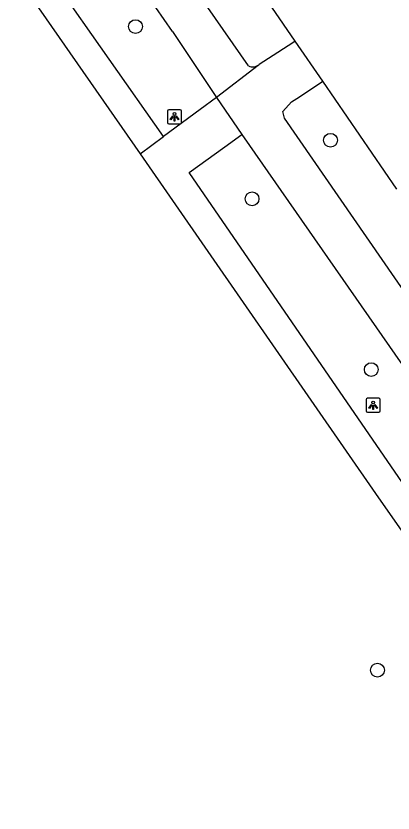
# Model space of a CAD drawing. Extents: x 159888 to 160757, y 384031 to 384746.
# Drawn here: x 160230.1 to 160256.8, y 384290.1 to 384346.6 of the extents above; entities that cross this region are included whole.
import ezdxf

# ---------------------------------------------------------------- set-up
doc = ezdxf.new("R2010")
doc.units = 0
for name, color, linetype in [('IMGEO_Boom', 7, 'Continuous'), ('IMGEO_Fietspad_gesloten', 7, 'Continuous'), ('IMGEO_Lichtpunt', 7, 'Continuous'), ('IMGEO_Rijbaan_lokaal_open', 7, 'Continuous'), ('IMGEO_Voetpad_halfverhard', 7, 'Continuous')]:
    doc.layers.add(name, color=color, linetype=linetype)

msp = doc.modelspace()

# ---------------------------------------------------------------- linework, layer by layer
at = {"layer": 'IMGEO_Boom'}
for centre in [(160238.565, 384345.866), (160252.376, 384337.81), (160246.824, 384333.655), (160255.269, 384321.552), (160255.705, 384300.247)]:
    msp.add_circle(centre, 0.489, dxfattribs=at)
at = {"layer": 'IMGEO_Fietspad_gesloten'}
for points in [[(160246.571, 384343.077), (160243.679, 384347.225)], [(160241.182, 384345.516), (160244.312, 384340.838)], [(160249.887, 384344.834), (160249.707, 384344.715), (160247.998, 384343.614), (160247.327, 384343.181)], [(160247.327, 384343.181), (160247.247, 384343.098), (160244.312, 384340.838)], [(160272.795, 384305.122), (160249.116, 384339.382), (160248.994, 384339.84), (160249.625, 384340.532), (160249.983, 384340.766), (160251.678, 384341.876), (160251.837, 384341.99)], [(160244.312, 384340.838), (160246.106, 384338.221)], [(160246.106, 384338.221), (160261.712, 384315.783), (160273.78, 384298.143)]]:
    msp.add_lwpolyline(points, dxfattribs=at)
for centre, radius, start, end in [((159976.212, 384163.804), 321.292, 34.44172, 40.34), ((160246.865, 384343.736), 0.722, 245.9366, 309.729)]:
    msp.add_arc(centre, radius, start, end, dxfattribs=at)
at = {"layer": 'IMGEO_Lichtpunt'}
for p, q in [((160240.831, 384339.876), (160240.831, 384339.069)), ((160240.831, 384339.876), (160240.831, 384339.069)), ((160241.733, 384339.971), (160240.925, 384339.971)), ((160241.733, 384339.971), (160240.925, 384339.971)), ((160241.827, 384339.069), (160241.827, 384339.876)), ((160241.827, 384339.069), (160241.827, 384339.876)), ((160240.925, 384338.975), (160241.733, 384338.975)), ((160240.925, 384338.975), (160241.733, 384338.975)), ((160254.906, 384319.424), (160254.906, 384318.617)), ((160254.906, 384319.424), (160254.906, 384318.617)), ((160255.808, 384319.519), (160255, 384319.519)), ((160255.808, 384319.519), (160255, 384319.519)), ((160255.902, 384318.617), (160255.902, 384319.424)), ((160255.902, 384318.617), (160255.902, 384319.424)), ((160255, 384318.523), (160255.808, 384318.523)), ((160255, 384318.523), (160255.808, 384318.523))]:
    msp.add_line(p, q, dxfattribs=at)
for points in [[(160241.205, 384339.54), (160241.244, 384339.512), (160241.056, 384339.25), (160241.018, 384339.277), (160241.205, 384339.54)], [(160241.307, 384339.492), (160241.354, 384339.492), (160241.354, 384339.17), (160241.307, 384339.17), (160241.307, 384339.492)], [(160241.417, 384339.512), (160241.455, 384339.539), (160241.642, 384339.277), (160241.603, 384339.249), (160241.417, 384339.512)], [(160255.28, 384319.088), (160255.319, 384319.06), (160255.131, 384318.798), (160255.093, 384318.825), (160255.28, 384319.088)], [(160255.382, 384319.04), (160255.429, 384319.04), (160255.429, 384318.718), (160255.382, 384318.718), (160255.382, 384319.04)], [(160255.492, 384319.06), (160255.53, 384319.087), (160255.717, 384318.825), (160255.678, 384318.797), (160255.492, 384319.06)]]:
    msp.add_lwpolyline(points, dxfattribs=at)
for centre in [(160241.33, 384339.674), (160255.405, 384319.222)]:
    msp.add_circle(centre, 0.0994, dxfattribs=at)
for centre, start, end in [((160240.925, 384339.876), 90, 180), ((160240.925, 384339.876), 90, 180), ((160241.733, 384339.876), 0, 90), ((160241.733, 384339.876), 0, 90), ((160240.925, 384339.069), 180, 270), ((160240.925, 384339.069), 180, 270), ((160241.733, 384339.069), 270, 0), ((160241.733, 384339.069), 270, 360), ((160255, 384319.424), 90, 180), ((160255, 384319.424), 90, 180), ((160255.808, 384319.424), 0, 90), ((160255.808, 384319.424), 0, 90), ((160255, 384318.617), 180, 270), ((160255, 384318.617), 180, 270), ((160255.808, 384318.617), 270, 0), ((160255.808, 384318.617), 270, 360)]:
    msp.add_arc(centre, 0.0946, start, end, dxfattribs=at)
at = {"layer": 'IMGEO_Rijbaan_lokaal_open'}
for points in [[(160249.887, 384344.834), (160244.389, 384352.849), (160244.139, 384353.187)], [(160251.837, 384341.99), (160249.887, 384344.834)], [(160257.084, 384334.34), (160251.837, 384341.99)]]:
    msp.add_lwpolyline(points, dxfattribs=at)
at = {"layer": 'IMGEO_Voetpad_halfverhard'}
for points in [[(160240.539, 384338.074), (160232.86, 384349.054)], [(160231.322, 384347.768), (160238.885, 384336.845)], [(160244.312, 384340.838), (160243.139, 384339.978), (160240.539, 384338.074)], [(160238.885, 384336.845), (160240.539, 384338.074)], [(160263.851, 384304.396), (160257.471, 384313.515), (160242.369, 384335.534), (160244.888, 384337.345), (160246.106, 384338.221)], [(160238.885, 384336.845), (160255.772, 384312.455), (160271.15, 384290.507), (160271.425, 384290.115)]]:
    msp.add_lwpolyline(points, dxfattribs=at)

doc.saveas('drawing.dxf')
